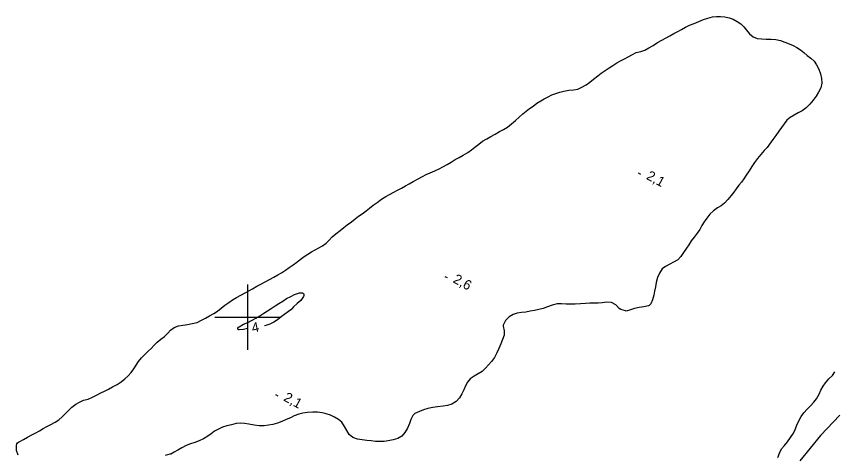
# Model space of a CAD drawing. Extents: x 219136 to 222520, y 5421589 to 5424530.
# Drawn here: x 220929.3 to 221179.8, y 5422557.9 to 5422692.1 of the extents above; entities that cross this region are included whole.
import ezdxf

# ---------------------------------------------------------------- set-up
doc = ezdxf.new("R2010")
doc.units = 0
for name, color, linetype in [('Level 2', 7, 'Continuous'), ('Level 22', 7, 'Continuous'), ('Level 3', 7, 'Continuous'), ('Level 4', 7, 'Continuous'), ('Level 61', 7, 'Continuous')]:
    doc.layers.add(name, color=color, linetype=linetype)

msp = doc.modelspace()

# ---------------------------------------------------------------- linework, layer by layer
at = {"layer": 'Level 2'}
for points in [[(221000.23, 5422596.51), (221000.07, 5422596.48), (220998.85, 5422596.21), (220997.46, 5422596.06), (220997.2, 5422596.11), (220997.04, 5422596.32), (220997.11, 5422596.6), (220997.29, 5422596.86), (220997.49, 5422597.05), (220998.8, 5422597.81), (221000.12, 5422598.33), (221001.45, 5422599.04), (221002.61, 5422599.68), (221003.79, 5422600.33), (221005.05, 5422601.15), (221006.2, 5422601.93), (221007.34, 5422602.64), (221008.48, 5422603.41), (221009.68, 5422604.13), (221010.83, 5422604.82), (221012.02, 5422605.64), (221013.26, 5422606.32), (221014.43, 5422606.96), (221015.95, 5422607.46), (221016.93, 5422607.39), (221017.19, 5422607.18), (221017.29, 5422606.89), (221017.28, 5422606.62), (221017.17, 5422606.32), (221016.37, 5422605.08), (221015.23, 5422604.15), (221014.1, 5422603.17), (221013.6, 5422602.51), (221013.65, 5422602.46), (221012.61, 5422601.67)], [(221012.61, 5422601.67), (221011.46, 5422600.93), (221010.39, 5422600.04), (221009.25, 5422599.1), (221008.12, 5422598.43), (221006.88, 5422597.78), (221005.61, 5422597.38), (221005.22, 5422597.32)]]:
    msp.add_lwpolyline(points, dxfattribs=at)
at = {"layer": 'Level 22'}
msp.add_lwpolyline([(221181.4, 5422569.99), (221175.43, 5422563.7), (221169.15, 5422555.94)], dxfattribs=at)
at = {"layer": 'Level 3'}
for p, q in [((221119.65, 5422644.14), (221120.35, 5422643.76)), ((221060.48, 5422612.47), (221061.18, 5422612.09)), ((221008.59, 5422576.26), (221009.3, 5422575.88))]:
    msp.add_line(p, q, dxfattribs=at)
at = {"layer": 'Level 4'}
for points in [[(221101.15, 5422669.82), (221102.38, 5422670.42), (221103.68, 5422671.17), (221104.8, 5422671.99), (221105.98, 5422672.88), (221107.25, 5422673.85), (221108.33, 5422674.66), (221109.55, 5422675.5), (221110.76, 5422676.35), (221111.84, 5422677.09), (221113.1, 5422677.83), (221114.22, 5422678.44), (221115.49, 5422679.14), (221116.61, 5422679.75), (221117.84, 5422680.43), (221119.06, 5422680.99), (221120.46, 5422681.34), (221121.65, 5422681.78), (221122.94, 5422682.49), (221124.19, 5422683.18), (221125.59, 5422684.05), (221126.89, 5422684.81), (221128.04, 5422685.44), (221129.34, 5422686.15), (221130.54, 5422686.81), (221131.77, 5422687.49), (221132.89, 5422688.1), (221134.08, 5422688.75), (221135.37, 5422689.36), (221136.73, 5422689.92), (221138.18, 5422690.53), (221139.61, 5422691.1), (221140.94, 5422691.56), (221142.35, 5422691.95), (221143.62, 5422692.11), (221144.87, 5422692.09), (221146.17, 5422691.93), (221147.44, 5422691.65), (221148.69, 5422691.2), (221149.9, 5422690.53), (221151.03, 5422689.78), (221152.01, 5422688.91), (221152.81, 5422687.87), (221153.72, 5422686.74), (221154.87, 5422685.86), (221156.09, 5422685.36), (221157.33, 5422685.19), (221158.78, 5422685.15), (221160.32, 5422685.15), (221161.81, 5422684.99), (221163.15, 5422684.7), (221164.52, 5422684.22), (221165.82, 5422683.68), (221167.08, 5422683.17), (221168.23, 5422682.57), (221169.3, 5422681.83), (221170.31, 5422680.99), (221171.38, 5422680.15), (221172.47, 5422679.31), (221173.46, 5422678.36), (221174.22, 5422677.23), (221174.9, 5422675.95), (221175.46, 5422674.55), (221175.76, 5422673.1), (221175.82, 5422671.65)], [(221024.17, 5422622.66), (221025.06, 5422623.57), (221026, 5422624.56), (221027.13, 5422625.53), (221028.37, 5422626.49), (221029.57, 5422627.42), (221030.59, 5422628.22), (221031.85, 5422629.2), (221032.97, 5422630.12), (221034.04, 5422630.86), (221035.19, 5422631.65), (221036.37, 5422632.57), (221037.4, 5422633.39), (221038.49, 5422634.23), (221039.71, 5422635.14), (221041.05, 5422636.1), (221042.38, 5422636.92), (221043.56, 5422637.56), (221044.82, 5422638.26), (221045.97, 5422638.89), (221047.15, 5422639.53), (221048.44, 5422640.24), (221049.54, 5422640.85), (221050.74, 5422641.5), (221052.29, 5422642.35), (221053.58, 5422643.06), (221054.75, 5422643.68), (221055.92, 5422644.2), (221057.41, 5422644.8), (221058.69, 5422645.38), (221059.84, 5422646), (221061.17, 5422646.73), (221062.38, 5422647.44), (221063.64, 5422648.26), (221064.82, 5422648.91), (221066.08, 5422649.6), (221067.5, 5422650.43), (221068.57, 5422651.19), (221069.61, 5422652.01), (221070.87, 5422653), (221071.99, 5422653.83), (221073.27, 5422654.62), (221074.56, 5422655.33), (221075.87, 5422656.07), (221077.22, 5422656.82), (221078.36, 5422657.44), (221079.58, 5422658.17), (221080.82, 5422659.14), (221082.03, 5422660.23), (221083.23, 5422661.27), (221084.36, 5422662.22), (221085.33, 5422663.02), (221086.38, 5422663.86), (221087.44, 5422664.62), (221088.65, 5422665.52), (221089.79, 5422666.21), (221090.9, 5422666.82), (221092.04, 5422667.44), (221093.17, 5422668.02), (221094.38, 5422668.48), (221095.67, 5422668.9), (221096.91, 5422669.23), (221098.4, 5422669.49), (221099.81, 5422669.59), (221101.15, 5422669.82)], [(221175.82, 5422671.65), (221175.54, 5422670.25), (221174.86, 5422668.84), (221174.07, 5422667.64), (221173.15, 5422666.42), (221172.18, 5422665.18), (221171.09, 5422664.07), (221169.85, 5422663.2), (221168.59, 5422662.52), (221167.41, 5422661.87), (221166.14, 5422661.17), (221165.13, 5422660.33), (221164.28, 5422659.17), (221163.54, 5422658.08), (221162.72, 5422656.9), (221161.81, 5422655.64), (221160.87, 5422654.34), (221159.87, 5422653), (221159.08, 5422651.98), (221158.24, 5422651.04), (221157.15, 5422649.84), (221156.16, 5422648.57), (221155.27, 5422647.33), (221154.41, 5422646.09), (221153.58, 5422644.77), (221152.7, 5422643.42), (221151.97, 5422642.37), (221151.21, 5422641.37), (221150.43, 5422640.35), (221149.64, 5422639.32), (221148.89, 5422638.29), (221148.11, 5422637.26), (221147.12, 5422635.99), (221146.1, 5422634.9), (221145.03, 5422634.06), (221143.89, 5422633.43), (221142.64, 5422632.54), (221141.6, 5422631.51), (221140.6, 5422630.32), (221139.86, 5422629.2), (221139.16, 5422628.04), (221138.47, 5422626.84), (221137.67, 5422625.67), (221136.79, 5422624.49), (221135.88, 5422623.34), (221135.11, 5422622.17), (221134.4, 5422621.09), (221133.54, 5422619.78), (221132.72, 5422618.52), (221131.72, 5422617.55), (221130.41, 5422616.82), (221129.31, 5422616.21), (221128.01, 5422615.5), (221126.93, 5422614.75), (221126.2, 5422613.4), (221125.58, 5422612.15), (221125.12, 5422610.63), (221124.88, 5422609.29), (221124.63, 5422607.95), (221124.39, 5422606.66), (221124.04, 5422605.27), (221123.53, 5422604.05), (221123.01, 5422603.54), (221122.77, 5422603.42), (221121.37, 5422603.12)], [(220949.89, 5422574.52), (220951.26, 5422574.9), (220952.6, 5422575.46), (220953.86, 5422576.05), (220955.17, 5422576.76), (220956.3, 5422577.35), (220957.47, 5422577.92), (220958.75, 5422578.63), (220960.11, 5422579.37), (220961.39, 5422580.19), (220962.48, 5422581.05), (220963.57, 5422582.03), (220964.46, 5422583.02), (220965.21, 5422584.13), (220965.95, 5422585.28), (220966.73, 5422586.39), (220967.64, 5422587.5), (220968.69, 5422588.6), (220969.65, 5422589.51), (220970.59, 5422590.41), (220971.5, 5422591.37), (220972.39, 5422592.27), (220973.55, 5422593.23), (220974.63, 5422594.09), (220975.66, 5422595.06), (220976.51, 5422596.03), (220977.63, 5422596.81), (220978.97, 5422597.34), (220980.29, 5422597.51), (220981.65, 5422597.7), (220983.15, 5422597.98), (220984.61, 5422598.35), (220985.97, 5422599), (220987.22, 5422599.69), (220988.45, 5422600.38), (220989.78, 5422601.12), (220990.91, 5422601.83), (220991.95, 5422602.74), (220993.09, 5422603.62), (220994.3, 5422604.5), (220995.45, 5422605.25), (220996.71, 5422606.01), (220998.01, 5422606.73), (220999.35, 5422607.46), (221000.45, 5422608.07), (221001.56, 5422608.67), (221002.91, 5422609.42), (221004.09, 5422610.07), (221005.45, 5422610.8), (221006.74, 5422611.51), (221008.09, 5422612.24), (221009.29, 5422612.9), (221010.5, 5422613.58), (221011.68, 5422614.36), (221012.82, 5422615.2), (221014, 5422615.98), (221015.15, 5422616.77), (221016.2, 5422617.58), (221017.43, 5422618.5), (221018.53, 5422619.24), (221019.61, 5422619.94), (221020.72, 5422620.57), (221021.85, 5422621.19), (221023, 5422621.83), (221024.17, 5422622.66)], [(221121.37, 5422603.12), (221119.97, 5422602.91), (221118.51, 5422602.61), (221117.29, 5422602.26), (221115.99, 5422601.83), (221115.7, 5422601.89), (221114.29, 5422602.31), (221113.85, 5422602.64), (221113.02, 5422603.59), (221112.75, 5422603.79), (221111.42, 5422604.43), (221110.03, 5422604.61), (221108.63, 5422604.38), (221107.39, 5422604.26), (221106.09, 5422604.26), (221104.78, 5422604.22), (221103.49, 5422604.11), (221101.94, 5422604.04), (221100.38, 5422603.97), (221099.12, 5422603.92), (221097.61, 5422603.94), (221096.15, 5422604.03), (221094.83, 5422604.05), (221093.31, 5422603.68), (221091.91, 5422603.14), (221090.54, 5422602.66), (221089.2, 5422602.31), (221087.89, 5422602.03), (221086.56, 5422601.8), (221085.24, 5422601.54), (221083.91, 5422601.35), (221082.56, 5422601.15), (221081.35, 5422600.77), (221080.17, 5422600.09), (221079.02, 5422598.95), (221078.33, 5422597.52), (221078.3, 5422597.17), (221078.56, 5422595.79), (221078.64, 5422594.49), (221078.09, 5422593.12), (221077.55, 5422591.82), (221076.99, 5422590.4), (221076.32, 5422589.03), (221075.62, 5422587.64), (221074.74, 5422586.36), (221073.85, 5422585.38), (221072.89, 5422584.32), (221071.91, 5422583.35), (221070.66, 5422582.56), (221069.43, 5422581.94), (221068.18, 5422581.12), (221067.35, 5422580.1), (221066.74, 5422578.91), (221066.3, 5422577.73), (221065.69, 5422576.51), (221064.9, 5422575.23), (221063.95, 5422574.16), (221062.62, 5422573.28), (221061.31, 5422572.88), (221059.91, 5422572.67), (221058.22, 5422572.46), (221056.73, 5422572.28), (221055.22, 5422571.96), (221053.87, 5422571.61), (221052.67, 5422571.11)], [(221162.39, 5422556.99), (221162.86, 5422558.31), (221163.53, 5422559.61), (221164.38, 5422560.7), (221165.36, 5422561.81), (221166.29, 5422563.08), (221167.18, 5422564.41), (221167.69, 5422565.56), (221168.17, 5422566.85), (221168.82, 5422568.26), (221169.55, 5422569.52), (221170.34, 5422570.64), (221171.38, 5422571.77), (221172.41, 5422572.81), (221173.41, 5422573.91), (221174.21, 5422574.96), (221175.03, 5422576.34), (221175.58, 5422577.6), (221176.23, 5422578.79), (221176.99, 5422579.89), (221177.97, 5422581.08), (221179.08, 5422582.14), (221179.84, 5422583.18)], [(220929.88, 5422557.7), (220929.3, 5422559.11), (220929.3, 5422560.63), (220929.49, 5422561.21), (220929.65, 5422561.44), (220929.94, 5422561.68), (220930.32, 5422561.89), (220931.46, 5422562.51), (220932.73, 5422563.21), (220934.02, 5422563.92), (220935.23, 5422564.58), (220936.35, 5422565.2), (220937.49, 5422565.82), (220938.67, 5422566.47), (220939.85, 5422567.12), (220941.16, 5422567.83), (220942.26, 5422568.54), (220943.29, 5422569.41), (220944.26, 5422570.34), (220945.25, 5422571.38), (220946.26, 5422572.41), (220947.53, 5422573.29), (220948.63, 5422573.89), (220949.89, 5422574.52)], [(221052.67, 5422571.11), (221051.26, 5422570.49), (221050.61, 5422569.84), (221050.08, 5422568.65), (221049.62, 5422567.38), (221049, 5422566), (221048.21, 5422564.68), (221047.27, 5422563.52), (221046.02, 5422562.82), (221044.61, 5422562.35), (221043.12, 5422562.09), (221041.87, 5422561.92), (221040.55, 5422561.84), (221039.18, 5422561.93), (221037.87, 5422562.05), (221036.62, 5422562.2), (221035.13, 5422562.37), (221033.7, 5422562.6), (221032.27, 5422563.14), (221031.2, 5422563.98), (221030.44, 5422565.22), (221029.76, 5422566.45), (221028.97, 5422567.76), (221027.93, 5422568.59), (221026.72, 5422569.29), (221025.5, 5422569.95), (221024.13, 5422570.38), (221022.86, 5422570.69), (221021.5, 5422570.83), (221020, 5422570.83), (221018.41, 5422570.79), (221017.01, 5422570.57), (221015.75, 5422570.23), (221014.37, 5422569.74), (221013.23, 5422569.18), (221011.93, 5422568.6), (221010.57, 5422568.03), (221009.2, 5422567.48), (221007.82, 5422567.14), (221006.47, 5422566.86), (221005.12, 5422566.72), (221003.66, 5422566.7), (221002.11, 5422566.85), (221000.5, 5422567.17), (220999.16, 5422567.42), (220997.86, 5422567.53), (220996.58, 5422567.38), (220995.12, 5422567.02), (220993.77, 5422566.68), (220992.4, 5422566.3), (220991.12, 5422565.7), (220989.94, 5422565.02), (220988.88, 5422564.28), (220987.91, 5422563.47), (220986.59, 5422562.69), (220985.27, 5422562.06), (220983.93, 5422561.57), (220982.64, 5422561.17), (220981.3, 5422560.64), (220979.97, 5422559.93), (220978.71, 5422559.19), (220977.63, 5422558.58), (220976.55, 5422558)], [(220976.55, 5422558), (220976.3, 5422557.96), (220974.82, 5422557.64)]]:
    msp.add_lwpolyline(points, dxfattribs=at)
at = {"layer": 'Level 61'}
for points in [[(221000, 5422610), (221000, 5422600), (221000, 5422590)], [(220990, 5422600), (221000, 5422600), (221010, 5422600)]]:
    msp.add_lwpolyline(points, dxfattribs=at)

# ---------------------------------------------------------------- texts
at = {"layer": 'Level 2'}
msp.add_text('4', height=3, rotation=11.1412, dxfattribs=at).set_placement((221001.62, 5422595.19))
at = {"layer": 'Level 3'}
for s, p in [('2,1', (221121.89, 5422642.4)), ('2,6', (221062.72, 5422610.74)), ('2,1', (221010.84, 5422574.53))]:
    msp.add_text(s, height=3, rotation=331.383, dxfattribs=at).set_placement(p)

doc.saveas('drawing.dxf')
